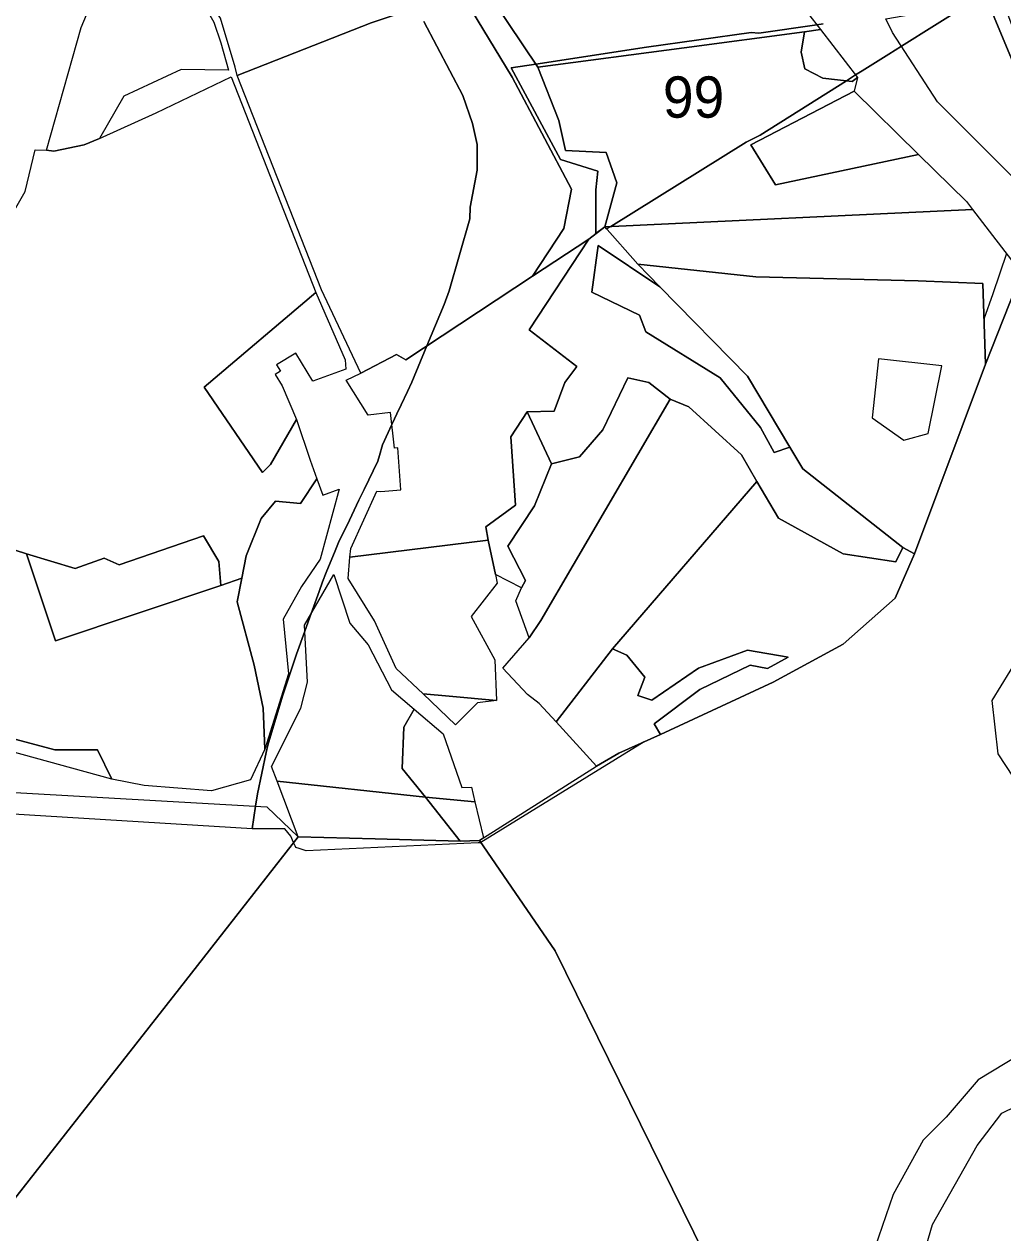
# Model space of a CAD drawing. Extents: x -477304 to -465429, y -1159113 to -1149210.
# Drawn here: x -468794 to -468438.3, y -1157476.9 to -1157037.7 of the extents above; entities that cross this region are included whole.
import ezdxf

# ---------------------------------------------------------------- set-up
doc = ezdxf.new("R2010")
doc.units = 0
for name, color, linetype in [('BPEJ_s', 7, 'Continuous'), ('orna_s', 7, 'Continuous'), ('PUPFL_s', 7, 'Continuous'), ('trav_porost_s', 7, 'Continuous'), ('voda_s', 7, 'Continuous'), ('zahrada_s', 7, 'Continuous')]:
    doc.layers.add(name, color=color, linetype=linetype)

msp = doc.modelspace()

# ---------------------------------------------------------------- linework, layer by layer
at = {"layer": 'BPEJ_s'}
for points in [[(-468451.18, -1157030.62), (-468475.18, -1157045.71), (-468479.75, -1157048.58), (-468489.46, -1157054.68), (-468491.81, -1157056.16), (-468495.15, -1157058.26), (-468526.55, -1157078), (-468531.63, -1157080.54), (-468580.84, -1157111.2), (-468582.31, -1157112.11), (-468583.03, -1157111.3), (-468586.19, -1157113.76), (-468586.19, -1157097.88), (-468585.55, -1157091.11), (-468599.09, -1157086.88), (-468617.04, -1157053.56), (-468608.03, -1157052.19), (-468567.79, -1157046.07), (-468529.73, -1157040.78), (-468526.98, -1157040.99), (-468505.95, -1157037.89), (-468503.63, -1157037.55)], [(-468503.63, -1157037.55), (-468505.95, -1157037.89), (-468526.98, -1157040.99), (-468529.73, -1157040.78), (-468567.79, -1157046.07), (-468608.03, -1157052.19), (-468617.04, -1157053.56), (-468599.09, -1157086.88), (-468585.55, -1157091.11), (-468586.19, -1157097.88), (-468586.19, -1157113.76), (-468583.03, -1157111.3), (-468582.31, -1157112.11), (-468580.84, -1157111.2), (-468531.63, -1157080.54), (-468526.55, -1157078), (-468495.15, -1157058.26), (-468491.81, -1157056.16), (-468489.46, -1157054.68), (-468479.75, -1157048.58), (-468475.18, -1157045.71), (-468451.18, -1157030.62)], [(-468648.77, -1157036.67), (-468634.61, -1157063.62), (-468631.02, -1157073.77), (-468629.33, -1157081.39), (-468629.33, -1157090.69), (-468631.86, -1157104.22), (-468632.08, -1157108.45), (-468639.5, -1157134.61), (-468641.38, -1157139.59), (-468647.62, -1157154.56), (-468653.14, -1157167.81), (-468654.74, -1157171.2), (-468656.97, -1157175.95), (-468658.52, -1157179.27), (-468659.37, -1157181.08), (-468660.36, -1157183.18), (-468663.8, -1157190.5), (-468664.91, -1157194.38), (-468665.49, -1157196.42), (-468670.48, -1157206.81), (-468672.33, -1157210.67), (-468675.79, -1157217.87), (-468679.75, -1157226.09), (-468680.97, -1157229.06), (-468684.21, -1157236.89), (-468685.6, -1157240.27), (-468686.85, -1157243.87), (-468689.73, -1157251.88), (-468692.02, -1157258.27), (-468695.01, -1157266.58), (-468695.89, -1157269.19), (-468700.17, -1157281.86), (-468705.46, -1157299.62), (-468706.05, -1157302.38), (-468709.26, -1157317.38), (-468709.91, -1157321.85), (-468711.11, -1157330.05), (-468833.6, -1157322.59)], [(-468436.97, -1157121.06), (-468442, -1157135.65), (-468445.18, -1157144.85), (-468444.62, -1157161.21), (-468470.37, -1157230.16), (-468477.48, -1157246.29), (-468496.33, -1157262.98), (-468521.78, -1157276.74), (-468562.76, -1157295.77), (-468568.64, -1157298.41), (-468610.34, -1157324.09), (-468628.01, -1157334.98), (-468628.09, -1157335.03), (-468628.21, -1157335.11), (-468629.03, -1157335.15), (-468691.5, -1157338.11), (-468694.1, -1157337.24), (-468695.31, -1157336.84), (-468695.56, -1157336.25), (-468696.07, -1157335.06), (-468697.06, -1157332.75), (-468699.32, -1157330.07), (-468711.11, -1157330.05), (-468709.91, -1157321.85), (-468709.26, -1157317.38), (-468706.05, -1157302.38), (-468705.46, -1157299.62), (-468700.17, -1157281.86), (-468695.89, -1157269.19), (-468695.01, -1157266.58), (-468692.02, -1157258.27), (-468689.73, -1157251.88), (-468686.85, -1157243.87), (-468685.6, -1157240.27), (-468684.21, -1157236.89), (-468680.97, -1157229.06), (-468679.75, -1157226.09), (-468675.79, -1157217.87), (-468672.33, -1157210.67), (-468670.48, -1157206.81), (-468665.49, -1157196.42), (-468664.91, -1157194.38), (-468663.8, -1157190.5), (-468660.36, -1157183.18), (-468659.37, -1157181.08), (-468658.52, -1157179.27), (-468656.97, -1157175.95), (-468654.74, -1157171.2), (-468653.14, -1157167.81), (-468647.62, -1157154.56), (-468641.38, -1157139.59), (-468639.5, -1157134.61), (-468632.08, -1157108.45), (-468631.86, -1157104.22), (-468629.33, -1157090.69), (-468629.33, -1157081.39), (-468631.02, -1157073.77), (-468634.61, -1157063.62), (-468648.77, -1157036.67)], [(-468436.97, -1157121.06), (-468442, -1157135.65), (-468445.18, -1157144.85), (-468444.62, -1157161.21), (-468470.37, -1157230.16), (-468477.48, -1157246.29), (-468496.33, -1157262.98), (-468521.78, -1157276.74), (-468562.76, -1157295.77), (-468568.64, -1157298.41), (-468610.34, -1157324.09), (-468628.01, -1157334.98), (-468628.09, -1157335.03), (-468628.21, -1157335.11), (-468629.03, -1157335.15), (-468691.5, -1157338.11), (-468694.1, -1157337.24), (-468695.31, -1157336.84), (-468695.56, -1157336.25), (-468696.07, -1157335.06), (-468697.06, -1157332.75), (-468699.32, -1157330.07), (-468711.11, -1157330.05), (-468833.6, -1157322.59)]]:
    msp.add_lwpolyline(points, dxfattribs=at)
at = {"layer": 'orna_s'}
msp.add_lwpolyline([(-468606.21, -1157254.36), (-468610.47, -1157260.69), (-468615.27, -1157247.19), (-468613.21, -1157242.52), (-468611.82, -1157239.79), (-468618.25, -1157227.41), (-468608.54, -1157212.65), (-468602.35, -1157197.41), (-468592.15, -1157194.91), (-468583.75, -1157185.11), (-468574.55, -1157166.19), (-468567.01, -1157167.93), (-468559.2, -1157174)], close=True, dxfattribs=at)
at = {"layer": 'PUPFL_s'}
for points in [[(-468554.15, -1157046.25), (-468607.28, -1157053.31), (-468623.63, -1157028.95), (-468542.86, -1156989.49), (-468539.32, -1156983.12), (-468524.78, -1157002.43), (-468512.85, -1157021.39), (-468509.25, -1157033.63), (-468504.58, -1157039.66), (-468510.39, -1157040.43)], [(-468438.08, -1157030.12), (-468422.86, -1157070.92), (-468385.95, -1157073.34), (-468389.06, -1157046.66), (-468395.42, -1157046.19), (-468395.42, -1157039.15), (-468338.26, -1157014.31), (-468336.09, -1157017.58), (-468383.56, -1157044.74), (-468377.89, -1157074.53), (-468356.73, -1157072.63), (-468351.75, -1157081.19), (-468379.98, -1157077.33), (-468425.51, -1157073.6), (-468443.84, -1157029.36), (-468427.59, -1157017.67), (-468416.86, -1157006.77), (-468398.91, -1156992.53), (-468377.64, -1156980.36), (-468375.33, -1156982.05), (-468394.21, -1156992.7), (-468415.21, -1157009.52), (-468417.9, -1157019.93), (-468428.22, -1157022.08)], [(-468425.51, -1157073.6), (-468379.98, -1157077.33), (-468351.75, -1157081.19), (-468338.87, -1157102.15), (-468337.1, -1157105.03), (-468311.87, -1157097.98), (-468303.52, -1157111.6), (-468300.76, -1157125.5), (-468422.75, -1157102.91), (-468424.15, -1157107.12), (-468431.28, -1157096.66), (-468462.06, -1157065.92), (-468478.41, -1157040.73), (-468480.86, -1157035.74), (-468443.84, -1157029.36)], [(-468521, -1157096.03), (-468468.94, -1157085.08), (-468451.58, -1157102.13), (-468449.36, -1157105.01), (-468583.03, -1157111.3), (-468578.64, -1157095.4), (-468582.45, -1157084.32), (-468597.23, -1157083.59), (-468599.69, -1157072.66), (-468607.28, -1157053.31), (-468554.15, -1157046.25), (-468510.39, -1157040.43), (-468511.63, -1157047.9), (-468510.32, -1157053.96), (-468503.72, -1157057.35), (-468493.09, -1157058.48), (-468491.11, -1157057.07), (-468492.39, -1157062.07), (-468529.9, -1157081.57)], [(-468493.09, -1157058.48), (-468503.72, -1157057.35), (-468510.32, -1157053.96), (-468511.63, -1157047.9), (-468510.39, -1157040.43), (-468504.58, -1157039.66), (-468491.11, -1157057.07)], [(-468469.03, -1157130.96), (-468528.07, -1157129.56), (-468570.99, -1157124.93), (-468583.03, -1157111.3), (-468449.36, -1157105.01), (-468431.5, -1157128.15), (-468444.62, -1157161.21), (-468445.62, -1157131.87)], [(-468948.3, -1157542.45), (-468863.49, -1157313.06), (-468705.82, -1157322.08), (-468694.42, -1157332.96), (-468737.6, -1157388.05), (-468790.04, -1157454.95), (-468837.58, -1157515.6), (-468879.95, -1157569.26)], [(-468648.12, -1157318.58), (-468635.59, -1157334.52), (-468666.43, -1157333.7), (-468694.42, -1157332.96), (-468702.08, -1157312.8)], [(-468627.12, -1157333.39), (-468628.48, -1157334.29), (-468635.59, -1157334.52), (-468648.12, -1157318.58), (-468630.25, -1157320.21)], [(-468666.43, -1157333.7), (-468635.59, -1157334.52), (-468628.48, -1157334.29), (-468601.06, -1157374.35), (-468484.64, -1157610.77), (-468484.36, -1157616.21), (-468484.54, -1157623.89), (-468554.81, -1157637.86), (-468610.57, -1157648.95), (-468652.2, -1157657.23), (-468686.24, -1157664), (-468751.08, -1157676.9), (-468814.84, -1157689.57), (-468879.95, -1157569.26), (-468837.58, -1157515.6), (-468790.04, -1157454.95), (-468737.6, -1157388.05), (-468694.42, -1157332.96)]]:
    msp.add_lwpolyline(points, close=True, dxfattribs=at)
for points in [[(-468484.64, -1157610.77), (-468601.06, -1157374.35), (-468628.48, -1157334.29), (-468627.12, -1157333.39), (-468586.02, -1157307.34), (-468577.87, -1157302.54), (-468562.76, -1157295.77), (-468521.78, -1157276.74), (-468496.33, -1157262.98), (-468477.48, -1157246.29), (-468470.37, -1157230.16), (-468444.62, -1157161.21), (-468431.5, -1157128.15)], [(-468432.53, -1157267.44), (-468442.34, -1157283.49), (-468440.18, -1157302.82), (-468429.01, -1157319.78)], [(-468473.01, -1157504.83), (-468463.9, -1157473.88), (-468447.64, -1157445.09), (-468438.73, -1157433.36), (-468382.64, -1157406.05), (-468362.72, -1157387.53), (-468354.96, -1157363.84), (-468363.46, -1157347.75), (-468368.77, -1157338.15), (-468379.42, -1157323.31), (-468408.76, -1157310.07), (-468416.21, -1157297.51), (-468393.29, -1157300.16), (-468343.62, -1157305.89), (-468293.95, -1157311.63), (-468294.03, -1157361.86), (-468284.83, -1157418.12), (-468289.29, -1157453.2), (-468319.07, -1157582.77)], [(-468377.33, -1157379.03), (-468447.32, -1157421.32), (-468458.96, -1157434.89), (-468467.29, -1157443.17), (-468478.19, -1157462.93), (-468484.8, -1157482.26)]]:
    msp.add_lwpolyline(points, dxfattribs=at)
at = {"layer": 'trav_porost_s'}
for points in [[(-468757.81, -1157063.89), (-468766.64, -1157079.28), (-468772.15, -1157081.6), (-468783.18, -1157083.8), (-468785.95, -1157083.52), (-468773.3, -1157038.94), (-468760.29, -1157007.97), (-468738.81, -1157022.17), (-468728.62, -1157030.8), (-468725.06, -1157036.95), (-468722.58, -1157044.49), (-468719.69, -1157054.37), (-468736.91, -1157054.15)], [(-468667.89, -1157037.19), (-468716.65, -1157056.39), (-468717.33, -1157053.31), (-468722.63, -1157035.53), (-468725.43, -1157031.28), (-468674.8, -1157013.13), (-468655.92, -1157033.19)], [(-468655.33, -1157159.64), (-468658.7, -1157157.71), (-468671.71, -1157164.48), (-468685.95, -1157134.28), (-468716.65, -1157056.39), (-468667.89, -1157037.19), (-468655.92, -1157033.19), (-468642.21, -1157030.17), (-468631.42, -1157032.61), (-468616.7, -1157056.91), (-468595.03, -1157097.7), (-468597.92, -1157111.91), (-468609.29, -1157129.3)], [(-468468.94, -1157085.08), (-468521, -1157096.03), (-468529.9, -1157081.57), (-468492.39, -1157062.07)], [(-468601.34, -1157178.33), (-468597.48, -1157167.88), (-468593.17, -1157162.1), (-468610.48, -1157148.78), (-468588.83, -1157115.82), (-468583.03, -1157111.3), (-468570.99, -1157124.93), (-468562.97, -1157133.09), (-468585.39, -1157118.14), (-468587.65, -1157135.04), (-468570.31, -1157143.44), (-468568.01, -1157149.52), (-468541.01, -1157166.17), (-468526.38, -1157184.21), (-468521.39, -1157193.27), (-468515.72, -1157191.36), (-468511.03, -1157199.23), (-468474.71, -1157227.9), (-468477.22, -1157233.02), (-468496.35, -1157230.12), (-468519.87, -1157217.16), (-468527.76, -1157203.9), (-468533.29, -1157194.21), (-468552.39, -1157176.74), (-468559.2, -1157174), (-468567.01, -1157167.93), (-468574.55, -1157166.19), (-468583.75, -1157185.11), (-468592.15, -1157194.91), (-468602.35, -1157197.41), (-468611.17, -1157178.59)], [(-468664.41, -1157207.53), (-468657.15, -1157206.93), (-468658.17, -1157191.65), (-468659.39, -1157191.8), (-468660.85, -1157178.81), (-468668.95, -1157179.71), (-468676.93, -1157167), (-468671.71, -1157164.48), (-468658.7, -1157157.71), (-468655.33, -1157159.64), (-468609.29, -1157129.3), (-468588.83, -1157115.82), (-468610.48, -1157148.78), (-468593.17, -1157162.1), (-468597.48, -1157167.88), (-468601.34, -1157178.33), (-468611.17, -1157178.59), (-468617.18, -1157187.69), (-468615.49, -1157212.43), (-468626.25, -1157220.38), (-468625.33, -1157225.21), (-468675.64, -1157231.38), (-468675.27, -1157228.25), (-468665.87, -1157207.36)], [(-468541.01, -1157166.17), (-468568.01, -1157149.52), (-468570.31, -1157143.44), (-468587.65, -1157135.04), (-468585.39, -1157118.14), (-468562.97, -1157133.09), (-468531.06, -1157165.6), (-468515.72, -1157191.36), (-468521.39, -1157193.27), (-468526.38, -1157184.21)], [(-468562.97, -1157133.09), (-468570.99, -1157124.93), (-468528.07, -1157129.56), (-468469.03, -1157130.96), (-468445.62, -1157131.87), (-468444.62, -1157161.21), (-468470.37, -1157230.16), (-468474.71, -1157227.9), (-468511.03, -1157199.23), (-468515.72, -1157191.36), (-468531.06, -1157165.6)], [(-468483.47, -1157159.26), (-468485.81, -1157180.73), (-468474.33, -1157188.8), (-468465.5, -1157186.41), (-468460.51, -1157161.81)], [(-468610.47, -1157260.69), (-468606.21, -1157254.36), (-468559.2, -1157174), (-468552.39, -1157176.74), (-468533.29, -1157194.21), (-468527.76, -1157203.9), (-468580.21, -1157264.66), (-468600.7, -1157291.22), (-468606.85, -1157284.47), (-468611.05, -1157281.24), (-468620.03, -1157271.71)], [(-468679.5, -1157206.71), (-468686.45, -1157232.14), (-468693.21, -1157242.06), (-468699.9, -1157253.91), (-468697.91, -1157273.72), (-468706.52, -1157301.13), (-468707.09, -1157286.2), (-468710.45, -1157270.63), (-468716.55, -1157247.53), (-468714.9, -1157239.05), (-468713.32, -1157230.91), (-468707.86, -1157217.31), (-468702.64, -1157211.04), (-468693.63, -1157211.81), (-468687.6, -1157202.92), (-468685.41, -1157208.88)], [(-468477.48, -1157246.29), (-468496.33, -1157262.98), (-468521.78, -1157276.74), (-468562.76, -1157295.77), (-468565, -1157291.96), (-468548.45, -1157279.43), (-468530.12, -1157270.6), (-468523.82, -1157271.83), (-468516.28, -1157267.72), (-468531.14, -1157265.2), (-468548.98, -1157271.72), (-468565.86, -1157283.26), (-468570.95, -1157281.57), (-468568.43, -1157274.97), (-468574.93, -1157266.97), (-468580.21, -1157264.66), (-468527.76, -1157203.9), (-468519.87, -1157217.16), (-468496.35, -1157230.12), (-468477.22, -1157233.02), (-468474.71, -1157227.9), (-468470.37, -1157230.16)], [(-468722.58, -1157241.64), (-468782.58, -1157261.82), (-468793.13, -1157230.19), (-468775.47, -1157235.45), (-468764.94, -1157231.7), (-468759.46, -1157234.09), (-468728.85, -1157223.57), (-468723.22, -1157232.91)], [(-468666.7, -1157254.52), (-468676.2, -1157239.06), (-468675.64, -1157231.38), (-468625.33, -1157225.21), (-468622.71, -1157237.67), (-468622.06, -1157240.78), (-468631.51, -1157252.88), (-468622.95, -1157268.61), (-468622.39, -1157283.39), (-468639.5, -1157281.89), (-468649.05, -1157281.05), (-468658.87, -1157271.8)], [(-468711.79, -1157312.32), (-468725.91, -1157316.21), (-468750.35, -1157314.34), (-468762.2, -1157312.06), (-468767.36, -1157301.35), (-468782.86, -1157301.32), (-468798.7, -1157297.08), (-468807.57, -1157282.95), (-468815.06, -1157291.54), (-468839.59, -1157281.59), (-468856.62, -1157264.2), (-468848.32, -1157252.03), (-468825.47, -1157234.02), (-468813.49, -1157226.27), (-468801.4, -1157227.53), (-468793.13, -1157230.19), (-468782.58, -1157261.82), (-468722.58, -1157241.64), (-468714.9, -1157239.05), (-468716.55, -1157247.53), (-468710.45, -1157270.63), (-468707.09, -1157286.2), (-468706.52, -1157301.13)], [(-468660.56, -1157279.56), (-468652.29, -1157286.61), (-468656.07, -1157293.12), (-468656.57, -1157308.18), (-468648.12, -1157318.58), (-468702.08, -1157312.8), (-468704.13, -1157307.41), (-468693.42, -1157286.19), (-468691.06, -1157276.77), (-468692.14, -1157256.05), (-468681.51, -1157237.66), (-468675.69, -1157255.35), (-468668.98, -1157263.24)], [(-468565.86, -1157283.26), (-468548.98, -1157271.72), (-468531.14, -1157265.2), (-468516.28, -1157267.72), (-468523.82, -1157271.83), (-468530.12, -1157270.6), (-468548.45, -1157279.43), (-468565, -1157291.96), (-468562.76, -1157295.77), (-468577.87, -1157302.54), (-468586.02, -1157307.34), (-468600.7, -1157291.22), (-468580.21, -1157264.66), (-468574.93, -1157266.97), (-468568.43, -1157274.97), (-468570.95, -1157281.57)], [(-468622.39, -1157283.39), (-468629.21, -1157284.32), (-468637.26, -1157292.32), (-468649.05, -1157281.05), (-468639.5, -1157281.89)], [(-468641.73, -1157295.61), (-468634.97, -1157315.1), (-468631.49, -1157314.98), (-468630.25, -1157320.21), (-468648.12, -1157318.58), (-468656.57, -1157308.18), (-468656.07, -1157293.12), (-468652.29, -1157286.61)]]:
    msp.add_lwpolyline(points, close=True, dxfattribs=at)
for points in [[(-468805.73, -1157119.47), (-468793.68, -1157098.45), (-468789.96, -1157083.31), (-468785.95, -1157083.52), (-468783.18, -1157083.8), (-468772.15, -1157081.6), (-468766.64, -1157079.28), (-468745.98, -1157069.89), (-468718.75, -1157056.85), (-468688.02, -1157135.15), (-468728.62, -1157169.65), (-468707.4, -1157200.64), (-468704.51, -1157197.71), (-468695.09, -1157181.32), (-468690.08, -1157196.15), (-468687.6, -1157202.92), (-468693.63, -1157211.81), (-468702.64, -1157211.04), (-468707.86, -1157217.31), (-468713.32, -1157230.91), (-468714.9, -1157239.05), (-468722.58, -1157241.64), (-468723.22, -1157232.91), (-468728.85, -1157223.57), (-468759.46, -1157234.09), (-468764.94, -1157231.7), (-468775.47, -1157235.45), (-468793.13, -1157230.19), (-468801.4, -1157227.53)], [(-468798.7, -1157297.08), (-468782.86, -1157301.32), (-468767.36, -1157301.35), (-468762.2, -1157312.06), (-468799.55, -1157301.69)]]:
    msp.add_lwpolyline(points, dxfattribs=at)
at = {"layer": 'voda_s'}
for points in [[(-468609.29, -1157129.3), (-468597.92, -1157111.91), (-468595.03, -1157097.7), (-468616.7, -1157056.91), (-468631.42, -1157032.61), (-468642.21, -1157030.17), (-468635.86, -1157029.77), (-468623.63, -1157028.95), (-468607.28, -1157053.31), (-468599.69, -1157072.66), (-468597.23, -1157083.59), (-468582.45, -1157084.32), (-468578.64, -1157095.4), (-468583.03, -1157111.3), (-468588.83, -1157115.82)], [(-468617.18, -1157187.69), (-468611.17, -1157178.59), (-468602.35, -1157197.41), (-468608.54, -1157212.65), (-468618.25, -1157227.41), (-468611.82, -1157239.79), (-468613.21, -1157242.52), (-468622.71, -1157237.67), (-468625.33, -1157225.21), (-468626.25, -1157220.38), (-468615.49, -1157212.43)]]:
    msp.add_lwpolyline(points, close=True, dxfattribs=at)
at = {"layer": 'zahrada_s'}
msp.add_lwpolyline([(-468700.3, -1157169.15), (-468695.09, -1157181.32), (-468704.51, -1157197.71), (-468707.4, -1157200.64), (-468728.62, -1157169.65), (-468688.02, -1157135.15), (-468677.34, -1157159.67), (-468677.15, -1157163.08), (-468689.15, -1157167.36), (-468695.29, -1157157.27), (-468702.32, -1157161.46), (-468700.88, -1157163.82), (-468702.83, -1157165)], close=True, dxfattribs=at)

# ---------------------------------------------------------------- texts
at = {"layer": 'BPEJ_s'}
msp.add_text('99', height=15, dxfattribs=at).set_placement((-468561.88, -1157071.67))

doc.saveas('drawing.dxf')
